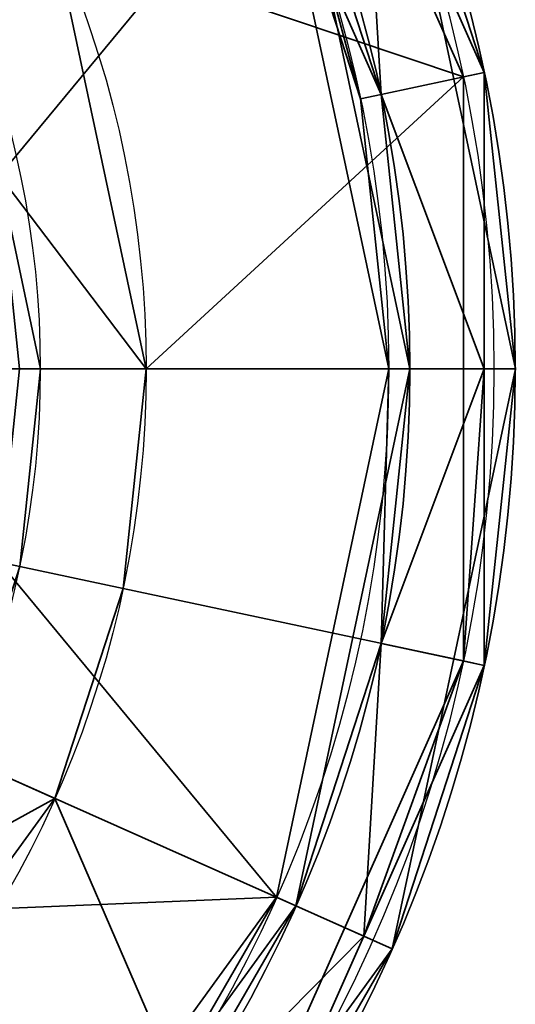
# Model space of a CAD drawing. Header units: millimetres. Extents: x -490 to 6690, y -115 to 132.
# Tile 551 of 656: x 3437.65 to 3440, y -38.4 to -33.74. Entities that reach past the tile are written whole.
import ezdxf

# ---------------------------------------------------------------- set-up
doc = ezdxf.new("R2010")
doc.units = ezdxf.units.MM
doc.layers.add('151', color=7, linetype='Continuous', true_color=0xffffff)

# ---------------------------------------------------------------- blocks, each defined once
blk = doc.blocks.new('UG_SURFACE_016')
at = {"layer": '151', "color": 252, "linetype": 'Continuous', "lineweight": 35}
for points in [[(3433.25, -35.3913, 324), (3439.5001, -35.3913, 324), (3438.9596, -32.8492, 324), (3437.4321, -30.7466, 324)], [(3437.8178, -33.3576, 298), (3436.5957, -31.6755, 298), (3438.6299, -31.4825, 298), (3439.7547, -34.0086, 298)], [(3439.2817, -32.7058, 298.1), (3439.8525, -33.9879, 298.1), (3439.7547, -34.0086, 298), (3438.6299, -31.4825, 298)], [(3440.0001, -35.3913, 323.5), (3439.4164, -32.6458, 323.5), (3438.9596, -32.8492, 324), (3439.5001, -35.3913, 324)], [(3439.8525, -33.9879, 298.1), (3439.2817, -32.7058, 298.1), (3439.4164, -32.6458, 323.5)], [(3439.4164, -32.6458, 323.5), (3440.0001, -35.3913, 323.5), (3439.8525, -33.9879, 298.1)], [(3437.5556, -34.4761, 298.5), (3437.361, -33.5609, 298.5), (3437.8178, -33.3576, 298), (3438.2501, -35.3913, 298)], [(3438.2501, -35.3913, 298), (3437.8178, -33.3576, 298), (3439.7547, -34.0086, 298)], [(3439.7547, -36.7739, 298), (3439.7547, -34.0086, 298), (3439.8525, -33.9879, 298.1), (3439.8525, -35.3913, 298.1)], [(3440.0001, -35.3913, 323.5), (3439.8525, -35.3913, 298.1), (3439.8525, -33.9879, 298.1)], [(3438.1406, -36.4308, 298), (3438.2501, -35.3913, 298), (3439.7547, -34.0086, 298), (3439.7547, -36.7739, 298)], [(3437.5556, -34.4761, 319), (3437.7501, -35.3913, 319), (3433.25, -35.3913, 320.2058)], [(3438.2501, -35.3913, 298), (3437.7501, -35.3913, 298.5), (3437.5556, -34.4761, 298.5)], [(3437.7501, -35.3913, 319), (3437.5556, -34.4761, 319), (3437.5556, -34.4761, 298.5), (3437.7501, -35.3913, 298.5)], [(3435.1814, -41.3354, 324), (3437.4321, -40.0359, 324), (3438.9596, -37.9334, 324), (3433.25, -35.3913, 324)], [(3438.9596, -37.9334, 324), (3439.3635, -36.6907, 324), (3439.5001, -35.3913, 324), (3433.25, -35.3913, 324)], [(3433.25, -35.3913, 320.2058), (3437.7501, -35.3913, 319), (3437.6516, -36.3269, 319)], [(3437.6516, -36.3269, 319), (3437.361, -37.2216, 319), (3433.25, -35.3913, 320.2058)], [(3437.6516, -36.3269, 298.5), (3437.7501, -35.3913, 298.5), (3438.2501, -35.3913, 298), (3438.1406, -36.4308, 298)], [(3437.7501, -35.3913, 298.5), (3437.6516, -36.3269, 298.5), (3437.6516, -36.3269, 319), (3437.7501, -35.3913, 319)], [(3439.8525, -36.7947, 323.5), (3440.0001, -35.3913, 323.5), (3439.5001, -35.3913, 324), (3439.3635, -36.6907, 324)], [(3439.8525, -35.3913, 298.1), (3439.8525, -36.7947, 298.1), (3439.7547, -36.7739, 298)], [(3440.0001, -35.3913, 323.5), (3439.8525, -36.7947, 323.5), (3439.8525, -36.7947, 298.1)], [(3439.8525, -36.7947, 298.1), (3439.8525, -35.3913, 298.1), (3440.0001, -35.3913, 323.5)], [(3438.1406, -36.4308, 298), (3437.8178, -37.4249, 298), (3437.361, -37.2216, 298.5), (3437.6516, -36.3269, 298.5)], [(3437.361, -37.2216, 319), (3437.6516, -36.3269, 319), (3437.6516, -36.3269, 298.5), (3437.361, -37.2216, 298.5)], [(3439.7547, -36.7739, 298), (3438.6299, -39.3, 298), (3437.8178, -37.4249, 298), (3438.1406, -36.4308, 298)], [(3439.3635, -36.6907, 324), (3438.9596, -37.9334, 324), (3439.4164, -38.1367, 323.5), (3439.8525, -36.7947, 323.5)], [(3439.2817, -38.0767, 298.1), (3438.7109, -39.3588, 298.1), (3438.6299, -39.3, 298), (3439.7547, -36.7739, 298)], [(3439.7547, -36.7739, 298), (3439.8525, -36.7947, 298.1), (3439.2817, -38.0767, 298.1)], [(3439.4164, -38.1367, 323.5), (3439.2817, -38.0767, 298.1), (3439.8525, -36.7947, 298.1)], [(3439.8525, -36.7947, 298.1), (3439.8525, -36.7947, 323.5), (3439.4164, -38.1367, 323.5)], [(3436.811, -37.9785, 298.5), (3437.361, -37.2216, 298.5), (3437.8178, -37.4249, 298)], [(3437.8178, -37.4249, 298), (3436.5957, -39.107, 298), (3436.2612, -38.7354, 298.5), (3436.811, -37.9785, 298.5)], [(3438.6299, -39.3, 298), (3436.5957, -39.107, 298), (3437.8178, -37.4249, 298)], [(3437.7666, -40.4075, 323.5), (3439.4164, -38.1367, 323.5), (3438.9596, -37.9334, 324), (3437.4321, -40.0359, 324)], [(3438.7109, -39.3588, 298.1), (3439.2817, -38.0767, 298.1), (3439.4164, -38.1367, 323.5)], [(3439.4164, -38.1367, 323.5), (3437.7666, -40.4075, 323.5), (3438.7109, -39.3588, 298.1)]]:
    blk.add_3dface(points, dxfattribs=at)
blk = doc.blocks.new('UG_SURFACE_017')
at = {"layer": '151', "color": 252, "linetype": 'Continuous', "lineweight": 35}
for points in [[(3435.1814, -29.4472, 1742), (3437.4321, -30.7466, 1742), (3438.9596, -32.8492, 1742), (3433.25, -35.3913, 1742)], [(3439.4164, -32.6458, 1742.4999), (3440.0001, -35.3913, 1742.4999), (3439.5001, -35.3913, 1742), (3438.9596, -32.8492, 1742)], [(3439.4164, -32.6458, 1742.4999), (3439.2817, -32.7058, 1776.5), (3439.8525, -33.9879, 1776.5)], [(3440.0001, -35.3913, 1742.4999), (3439.4164, -32.6458, 1742.4999), (3439.8525, -33.9879, 1776.5)], [(3439.2817, -32.7058, 1776.5), (3438.9596, -32.8492, 1777), (3439.3635, -34.0918, 1777)], [(3439.3635, -34.0918, 1777), (3439.8525, -33.9879, 1776.5), (3439.2817, -32.7058, 1776.5)], [(3438.8683, -32.8898, 1778), (3436.8098, -32.805, 1778), (3437.5539, -34.4765, 1778)], [(3438.9596, -32.8492, 1742), (3439.5001, -35.3913, 1742), (3438.9596, -37.9334, 1742), (3433.25, -35.3913, 1742)], [(3439.0991, -33.4908, 1777), (3439.2655, -34.1126, 1777), (3439.3635, -34.0918, 1777), (3438.9596, -32.8492, 1777)], [(3437.5539, -34.4765, 1778), (3437.65, -35.3913, 1778), (3439.4, -35.3913, 1778), (3438.8683, -32.8898, 1778)], [(3438.8683, -32.8898, 1778), (3439.4, -35.3913, 1778), (3439.2655, -34.1126, 1777)], [(3439.2655, -34.1126, 1777), (3439.0991, -33.4908, 1777), (3438.8683, -32.8898, 1778)], [(3439.8525, -35.3913, 1776.5), (3439.8525, -33.9879, 1776.5), (3439.3635, -34.0918, 1777)], [(3439.8525, -33.9879, 1776.5), (3439.8525, -35.3913, 1776.5), (3440.0001, -35.3913, 1742.4999)], [(3439.2655, -34.1126, 1777), (3439.4, -35.3913, 1777), (3439.5001, -35.3913, 1777), (3439.3635, -34.0918, 1777)], [(3439.4, -35.3913, 1778), (3439.4, -35.3913, 1777), (3439.2655, -34.1126, 1777)], [(3439.3635, -34.0918, 1777), (3439.5001, -35.3913, 1777), (3439.8525, -35.3913, 1776.5)], [(3438.9596, -37.9334, 1742), (3437.4321, -40.0359, 1742), (3435.1814, -41.3354, 1742), (3433.25, -35.3913, 1742)], [(3438.8683, -37.8927, 1778), (3439.4, -35.3913, 1778), (3437.65, -35.3913, 1778), (3437.5539, -36.3061, 1778)], [(3438.8683, -37.8927, 1778), (3438.8683, -37.8927, 1777), (3439.4, -35.3913, 1777), (3439.4, -35.3913, 1778)], [(3439.4, -35.3913, 1777), (3438.8683, -37.8927, 1777), (3438.9596, -37.9334, 1777), (3439.3635, -36.6907, 1777)], [(3440.0001, -35.3913, 1742.4999), (3439.4164, -38.1367, 1742.4999), (3438.9596, -37.9334, 1742), (3439.5001, -35.3913, 1742)], [(3439.3635, -36.6907, 1777), (3439.5001, -35.3913, 1777), (3439.4, -35.3913, 1777)], [(3439.8525, -35.3913, 1776.5), (3439.5001, -35.3913, 1777), (3439.3635, -36.6907, 1777)], [(3439.3635, -36.6907, 1777), (3439.8525, -36.7947, 1776.5), (3439.8525, -35.3913, 1776.5)], [(3439.8525, -36.7947, 1776.5), (3439.4164, -38.1367, 1742.4999), (3440.0001, -35.3913, 1742.4999)], [(3440.0001, -35.3913, 1742.4999), (3439.8525, -35.3913, 1776.5), (3439.8525, -36.7947, 1776.5)], [(3437.5539, -36.3061, 1778), (3436.8098, -37.9775, 1778), (3438.8683, -37.8927, 1778)], [(3439.3635, -36.6907, 1777), (3438.9596, -37.9334, 1777), (3439.2817, -38.0767, 1776.5)], [(3439.2817, -38.0767, 1776.5), (3439.8525, -36.7947, 1776.5), (3439.3635, -36.6907, 1777)], [(3439.8525, -36.7947, 1776.5), (3439.2817, -38.0767, 1776.5), (3439.4164, -38.1367, 1742.4999)], [(3437.3651, -39.9616, 1778), (3438.8683, -37.8927, 1778), (3436.8098, -37.9775, 1778), (3435.4501, -39.2018, 1778)], [(3438.8683, -37.8927, 1778), (3437.3651, -39.9616, 1778), (3438.2255, -39.0061, 1777)], [(3438.2255, -39.0061, 1777), (3438.8683, -37.8927, 1777), (3438.8683, -37.8927, 1778)], [(3438.3063, -39.0649, 1777), (3438.9596, -37.9334, 1777), (3438.8683, -37.8927, 1777), (3438.2255, -39.0061, 1777)], [(3439.4164, -38.1367, 1742.4999), (3437.7666, -40.4075, 1742.4999), (3437.4321, -40.0359, 1742), (3438.9596, -37.9334, 1742)], [(3439.2817, -38.0767, 1776.5), (3438.9596, -37.9334, 1777), (3438.3063, -39.0649, 1777)], [(3438.3063, -39.0649, 1777), (3438.7109, -39.3588, 1776.5), (3439.2817, -38.0767, 1776.5)], [(3439.4164, -38.1367, 1742.4999), (3439.2817, -38.0767, 1776.5), (3438.7109, -39.3588, 1776.5)], [(3437.7666, -40.4075, 1742.4999), (3439.4164, -38.1367, 1742.4999), (3438.7109, -39.3588, 1776.5)]]:
    blk.add_3dface(points, dxfattribs=at)
blk = doc.blocks.new('UG_SURFACE_018')
at = {"layer": '151', "color": 252, "linetype": 'Continuous', "lineweight": 35}
for points in [[(3433.25, -35.3913, 1804), (3439.5001, -35.3913, 1804), (3438.9596, -32.8492, 1804), (3437.4321, -30.7466, 1804)], [(3437.8178, -33.3576, 1778), (3436.5957, -31.6755, 1778), (3438.6299, -31.4825, 1778), (3439.7547, -34.0086, 1778)], [(3439.2817, -32.7058, 1778.1), (3439.8525, -33.9879, 1778.1), (3439.7547, -34.0086, 1778), (3438.6299, -31.4825, 1778)], [(3440.0001, -35.3913, 1803.5001), (3439.4164, -32.6458, 1803.5001), (3438.9596, -32.8492, 1804), (3439.5001, -35.3913, 1804)], [(3439.8525, -33.9879, 1778.1), (3439.2817, -32.7058, 1778.1), (3439.4164, -32.6458, 1803.5001)], [(3439.8525, -33.9879, 1778.1), (3439.4164, -32.6458, 1803.5001), (3440.0001, -35.3913, 1803.5001)], [(3437.5556, -34.4761, 1778.5), (3437.361, -33.5609, 1778.5), (3437.8178, -33.3576, 1778), (3438.2501, -35.3913, 1778)], [(3438.2501, -35.3913, 1778), (3437.8178, -33.3576, 1778), (3439.7547, -34.0086, 1778)], [(3439.7547, -36.7739, 1778), (3439.7547, -34.0086, 1778), (3439.8525, -33.9879, 1778.1), (3439.8525, -35.3913, 1778.1)], [(3440.0001, -35.3913, 1803.5001), (3439.8525, -35.3913, 1778.1), (3439.8525, -33.9879, 1778.1)], [(3438.1406, -36.4308, 1778), (3438.2501, -35.3913, 1778), (3439.7547, -34.0086, 1778), (3439.7547, -36.7739, 1778)], [(3437.5556, -34.4761, 1799), (3437.7501, -35.3913, 1799), (3433.25, -35.3913, 1800.2058)], [(3438.2501, -35.3913, 1778), (3437.7501, -35.3913, 1778.5), (3437.5556, -34.4761, 1778.5)], [(3437.7501, -35.3913, 1799), (3437.5556, -34.4761, 1799), (3437.5556, -34.4761, 1778.5), (3437.7501, -35.3913, 1778.5)], [(3435.1814, -41.3354, 1804), (3437.4321, -40.0359, 1804), (3438.9596, -37.9334, 1804), (3433.25, -35.3913, 1804)], [(3438.9596, -37.9334, 1804), (3439.3635, -36.6907, 1804), (3439.5001, -35.3913, 1804), (3433.25, -35.3913, 1804)], [(3433.25, -35.3913, 1800.2058), (3437.7501, -35.3913, 1799), (3437.6516, -36.3269, 1799)], [(3437.6516, -36.3269, 1799), (3437.361, -37.2216, 1799), (3433.25, -35.3913, 1800.2058)], [(3437.6516, -36.3269, 1778.5), (3437.7501, -35.3913, 1778.5), (3438.2501, -35.3913, 1778), (3438.1406, -36.4308, 1778)], [(3437.7501, -35.3913, 1778.5), (3437.6516, -36.3269, 1778.5), (3437.6516, -36.3269, 1799), (3437.7501, -35.3913, 1799)], [(3439.8525, -36.7947, 1803.5001), (3440.0001, -35.3913, 1803.5001), (3439.5001, -35.3913, 1804), (3439.3635, -36.6907, 1804)], [(3439.8525, -35.3913, 1778.1), (3439.8525, -36.7947, 1778.1), (3439.7547, -36.7739, 1778)], [(3440.0001, -35.3913, 1803.5001), (3439.8525, -36.7947, 1803.5001), (3439.8525, -36.7947, 1778.1)], [(3439.8525, -36.7947, 1778.1), (3439.8525, -35.3913, 1778.1), (3440.0001, -35.3913, 1803.5001)], [(3438.1406, -36.4308, 1778), (3437.8178, -37.4249, 1778), (3437.361, -37.2216, 1778.5), (3437.6516, -36.3269, 1778.5)], [(3437.361, -37.2216, 1799), (3437.6516, -36.3269, 1799), (3437.6516, -36.3269, 1778.5), (3437.361, -37.2216, 1778.5)], [(3439.7547, -36.7739, 1778), (3438.6299, -39.3, 1778), (3437.8178, -37.4249, 1778), (3438.1406, -36.4308, 1778)], [(3439.3635, -36.6907, 1804), (3438.9596, -37.9334, 1804), (3439.4164, -38.1367, 1803.5001), (3439.8525, -36.7947, 1803.5001)], [(3439.2817, -38.0767, 1778.1), (3438.7109, -39.3588, 1778.1), (3438.6299, -39.3, 1778), (3439.7547, -36.7739, 1778)], [(3439.7547, -36.7739, 1778), (3439.8525, -36.7947, 1778.1), (3439.2817, -38.0767, 1778.1)], [(3439.4164, -38.1367, 1803.5001), (3439.2817, -38.0767, 1778.1), (3439.8525, -36.7947, 1778.1)], [(3439.8525, -36.7947, 1778.1), (3439.8525, -36.7947, 1803.5001), (3439.4164, -38.1367, 1803.5001)], [(3436.811, -37.9785, 1778.5), (3437.361, -37.2216, 1778.5), (3437.8178, -37.4249, 1778)], [(3437.8178, -37.4249, 1778), (3436.5957, -39.107, 1778), (3436.2612, -38.7354, 1778.5), (3436.811, -37.9785, 1778.5)], [(3438.6299, -39.3, 1778), (3436.5957, -39.107, 1778), (3437.8178, -37.4249, 1778)], [(3437.7666, -40.4075, 1803.5001), (3439.4164, -38.1367, 1803.5001), (3438.9596, -37.9334, 1804), (3437.4321, -40.0359, 1804)], [(3438.7109, -39.3588, 1778.1), (3439.2817, -38.0767, 1778.1), (3439.4164, -38.1367, 1803.5001)], [(3438.7109, -39.3588, 1778.1), (3439.4164, -38.1367, 1803.5001), (3437.7666, -40.4075, 1803.5001)]]:
    blk.add_3dface(points, dxfattribs=at)
blk = doc.blocks.new('UG_SURFACE_019')
at = {"layer": '151', "color": 252, "linetype": 'Continuous', "lineweight": 35}
for points in [[(3435.1814, -29.4472, 262), (3437.4321, -30.7466, 262), (3438.9596, -32.8492, 262), (3433.25, -35.3913, 262)], [(3439.4164, -32.6458, 262.5), (3440.0001, -35.3913, 262.5), (3439.5001, -35.3913, 262), (3438.9596, -32.8492, 262)], [(3439.4164, -32.6458, 262.5), (3439.2817, -32.7058, 296.5), (3439.8525, -33.9879, 296.5)], [(3439.8525, -33.9879, 296.5), (3440.0001, -35.3913, 262.5), (3439.4164, -32.6458, 262.5)], [(3439.2817, -32.7058, 296.5), (3438.9596, -32.8492, 297), (3439.3635, -34.0918, 297)], [(3439.3635, -34.0918, 297), (3439.8525, -33.9879, 296.5), (3439.2817, -32.7058, 296.5)], [(3438.8683, -32.8898, 298), (3436.8098, -32.805, 298), (3437.5539, -34.4765, 298)], [(3438.9596, -32.8492, 262), (3439.5001, -35.3913, 262), (3438.9596, -37.9334, 262), (3433.25, -35.3913, 262)], [(3439.3635, -34.0918, 297), (3438.9596, -32.8492, 297), (3438.8683, -32.8898, 297), (3439.0991, -33.4908, 297)], [(3437.5539, -34.4765, 298), (3437.65, -35.3913, 298), (3439.4, -35.3913, 298), (3438.8683, -32.8898, 298)], [(3438.8683, -32.8898, 298), (3439.4, -35.3913, 298), (3439.2655, -34.1126, 297)], [(3439.2655, -34.1126, 297), (3439.0991, -33.4908, 297), (3438.8683, -32.8898, 298)], [(3439.0991, -33.4908, 297), (3439.2655, -34.1126, 297), (3439.3635, -34.0918, 297)], [(3439.8525, -35.3913, 296.5), (3439.8525, -33.9879, 296.5), (3439.3635, -34.0918, 297)], [(3439.8525, -33.9879, 296.5), (3439.8525, -35.3913, 296.5), (3440.0001, -35.3913, 262.5)], [(3439.2655, -34.1126, 297), (3439.4, -35.3913, 297), (3439.5001, -35.3913, 297), (3439.3635, -34.0918, 297)], [(3439.4, -35.3913, 298), (3439.4, -35.3913, 297), (3439.2655, -34.1126, 297)], [(3439.3635, -34.0918, 297), (3439.5001, -35.3913, 297), (3439.8525, -35.3913, 296.5)], [(3438.9596, -37.9334, 262), (3437.4321, -40.0359, 262), (3435.1814, -41.3354, 262), (3433.25, -35.3913, 262)], [(3438.8683, -37.8927, 298), (3439.4, -35.3913, 298), (3437.65, -35.3913, 298), (3437.5539, -36.3061, 298)], [(3438.8683, -37.8927, 298), (3438.8683, -37.8927, 297), (3439.4, -35.3913, 297), (3439.4, -35.3913, 298)], [(3439.4, -35.3913, 297), (3438.8683, -37.8927, 297), (3438.9596, -37.9334, 297), (3439.3635, -36.6907, 297)], [(3440.0001, -35.3913, 262.5), (3439.4164, -38.1367, 262.5), (3438.9596, -37.9334, 262), (3439.5001, -35.3913, 262)], [(3439.3635, -36.6907, 297), (3439.5001, -35.3913, 297), (3439.4, -35.3913, 297)], [(3439.8525, -35.3913, 296.5), (3439.5001, -35.3913, 297), (3439.3635, -36.6907, 297)], [(3439.3635, -36.6907, 297), (3439.8525, -36.7947, 296.5), (3439.8525, -35.3913, 296.5)], [(3439.4164, -38.1367, 262.5), (3440.0001, -35.3913, 262.5), (3439.8525, -36.7947, 296.5)], [(3440.0001, -35.3913, 262.5), (3439.8525, -35.3913, 296.5), (3439.8525, -36.7947, 296.5)], [(3437.5539, -36.3061, 298), (3436.8098, -37.9775, 298), (3438.8683, -37.8927, 298)], [(3439.3635, -36.6907, 297), (3438.9596, -37.9334, 297), (3439.2817, -38.0767, 296.5)], [(3439.2817, -38.0767, 296.5), (3439.8525, -36.7947, 296.5), (3439.3635, -36.6907, 297)], [(3439.8525, -36.7947, 296.5), (3439.2817, -38.0767, 296.5), (3439.4164, -38.1367, 262.5)], [(3437.3651, -39.9616, 298), (3438.8683, -37.8927, 298), (3436.8098, -37.9775, 298), (3435.4501, -39.2018, 298)], [(3438.8683, -37.8927, 298), (3437.3651, -39.9616, 298), (3438.2255, -39.0061, 297)], [(3438.2255, -39.0061, 297), (3438.8683, -37.8927, 297), (3438.8683, -37.8927, 298)], [(3438.3063, -39.0649, 297), (3438.9596, -37.9334, 297), (3438.8683, -37.8927, 297), (3438.2255, -39.0061, 297)], [(3439.4164, -38.1367, 262.5), (3437.7666, -40.4075, 262.5), (3437.4321, -40.0359, 262), (3438.9596, -37.9334, 262)], [(3439.2817, -38.0767, 296.5), (3438.9596, -37.9334, 297), (3438.3063, -39.0649, 297)], [(3438.3063, -39.0649, 297), (3438.7109, -39.3588, 296.5), (3439.2817, -38.0767, 296.5)], [(3439.4164, -38.1367, 262.5), (3439.2817, -38.0767, 296.5), (3438.7109, -39.3588, 296.5)], [(3437.7666, -40.4075, 262.5), (3439.4164, -38.1367, 262.5), (3438.7109, -39.3588, 296.5)]]:
    blk.add_3dface(points, dxfattribs=at)
blk = doc.blocks.new('UG_SURFACE_020')
at = {"layer": '151', "color": 252, "linetype": 'Continuous', "lineweight": 35}
for points in [[(3435.1814, -29.4472, 1204), (3437.4321, -30.7466, 1204), (3438.9596, -32.8492, 1204), (3433.25, -35.3913, 1204)], [(3439.4164, -32.6458, 1204.5), (3440.0001, -35.3913, 1204.5), (3439.5001, -35.3913, 1204), (3438.9596, -32.8492, 1204)], [(3439.4164, -32.6458, 1204.5), (3439.2817, -32.7058, 1238.5), (3439.8525, -33.9879, 1238.5)], [(3439.8525, -33.9879, 1238.5), (3440.0001, -35.3913, 1204.5), (3439.4164, -32.6458, 1204.5)], [(3439.2817, -32.7058, 1238.5), (3438.9596, -32.8492, 1239), (3439.3635, -34.0918, 1239)], [(3439.3635, -34.0918, 1239), (3439.8525, -33.9879, 1238.5), (3439.2817, -32.7058, 1238.5)], [(3438.8683, -32.8898, 1240), (3436.8098, -32.805, 1240), (3437.5539, -34.4765, 1240)], [(3438.9596, -32.8492, 1204), (3439.5001, -35.3913, 1204), (3438.9596, -37.9334, 1204), (3433.25, -35.3913, 1204)], [(3439.0991, -33.4908, 1239), (3439.2655, -34.1126, 1239), (3439.3635, -34.0918, 1239), (3438.9596, -32.8492, 1239)], [(3437.5539, -34.4765, 1240), (3437.65, -35.3913, 1240), (3439.4, -35.3913, 1240), (3438.8683, -32.8898, 1240)], [(3438.8683, -32.8898, 1240), (3439.4, -35.3913, 1240), (3439.2655, -34.1126, 1239)], [(3439.2655, -34.1126, 1239), (3439.0991, -33.4908, 1239), (3438.8683, -32.8898, 1240)], [(3439.8525, -35.3913, 1238.5), (3439.8525, -33.9879, 1238.5), (3439.3635, -34.0918, 1239)], [(3439.8525, -33.9879, 1238.5), (3439.8525, -35.3913, 1238.5), (3440.0001, -35.3913, 1204.5)], [(3439.2655, -34.1126, 1239), (3439.4, -35.3913, 1239), (3439.5001, -35.3913, 1239), (3439.3635, -34.0918, 1239)], [(3439.4, -35.3913, 1240), (3439.4, -35.3913, 1239), (3439.2655, -34.1126, 1239)], [(3439.3635, -34.0918, 1239), (3439.5001, -35.3913, 1239), (3439.8525, -35.3913, 1238.5)], [(3438.9596, -37.9334, 1204), (3437.4321, -40.0359, 1204), (3435.1814, -41.3354, 1204), (3433.25, -35.3913, 1204)], [(3438.8683, -37.8927, 1240), (3439.4, -35.3913, 1240), (3437.65, -35.3913, 1240), (3437.5539, -36.3061, 1240)], [(3438.8683, -37.8927, 1240), (3438.8683, -37.8927, 1239), (3439.4, -35.3913, 1239), (3439.4, -35.3913, 1240)], [(3439.4, -35.3913, 1239), (3438.8683, -37.8927, 1239), (3438.9596, -37.9334, 1239), (3439.3635, -36.6907, 1239)], [(3440.0001, -35.3913, 1204.5), (3439.4164, -38.1367, 1204.5), (3438.9596, -37.9334, 1204), (3439.5001, -35.3913, 1204)], [(3439.3635, -36.6907, 1239), (3439.5001, -35.3913, 1239), (3439.4, -35.3913, 1239)], [(3439.8525, -35.3913, 1238.5), (3439.5001, -35.3913, 1239), (3439.3635, -36.6907, 1239)], [(3439.3635, -36.6907, 1239), (3439.8525, -36.7947, 1238.5), (3439.8525, -35.3913, 1238.5)], [(3439.4164, -38.1367, 1204.5), (3440.0001, -35.3913, 1204.5), (3439.8525, -36.7947, 1238.5)], [(3440.0001, -35.3913, 1204.5), (3439.8525, -35.3913, 1238.5), (3439.8525, -36.7947, 1238.5)], [(3437.5539, -36.3061, 1240), (3436.8098, -37.9775, 1240), (3438.8683, -37.8927, 1240)], [(3439.3635, -36.6907, 1239), (3438.9596, -37.9334, 1239), (3439.2817, -38.0767, 1238.5)], [(3439.2817, -38.0767, 1238.5), (3439.8525, -36.7947, 1238.5), (3439.3635, -36.6907, 1239)], [(3439.8525, -36.7947, 1238.5), (3439.2817, -38.0767, 1238.5), (3439.4164, -38.1367, 1204.5)], [(3437.3651, -39.9616, 1240), (3438.8683, -37.8927, 1240), (3436.8098, -37.9775, 1240), (3435.4501, -39.2018, 1240)], [(3438.8683, -37.8927, 1240), (3437.3651, -39.9616, 1240), (3438.2255, -39.0061, 1239)], [(3438.2255, -39.0061, 1239), (3438.8683, -37.8927, 1239), (3438.8683, -37.8927, 1240)], [(3438.3063, -39.0649, 1239), (3438.9596, -37.9334, 1239), (3438.8683, -37.8927, 1239), (3438.2255, -39.0061, 1239)], [(3439.4164, -38.1367, 1204.5), (3437.7666, -40.4075, 1204.5), (3437.4321, -40.0359, 1204), (3438.9596, -37.9334, 1204)], [(3439.2817, -38.0767, 1238.5), (3438.9596, -37.9334, 1239), (3438.3063, -39.0649, 1239)], [(3438.3063, -39.0649, 1239), (3438.7109, -39.3588, 1238.5), (3439.2817, -38.0767, 1238.5)], [(3439.4164, -38.1367, 1204.5), (3439.2817, -38.0767, 1238.5), (3438.7109, -39.3588, 1238.5)], [(3437.7666, -40.4075, 1204.5), (3439.4164, -38.1367, 1204.5), (3438.7109, -39.3588, 1238.5)]]:
    blk.add_3dface(points, dxfattribs=at)
blk = doc.blocks.new('UG_SURFACE_021')
at = {"layer": '151', "color": 252, "linetype": 'Continuous', "lineweight": 35}
for points in [[(3433.25, -35.3913, 1266), (3439.5001, -35.3913, 1266), (3438.9596, -32.8492, 1266), (3437.4321, -30.7466, 1266)], [(3437.8178, -33.3576, 1240), (3436.5957, -31.6755, 1240), (3438.6299, -31.4825, 1240), (3439.7547, -34.0086, 1240)], [(3439.2817, -32.7058, 1240.1), (3439.8525, -33.9879, 1240.1), (3439.7547, -34.0086, 1240), (3438.6299, -31.4825, 1240)], [(3440.0001, -35.3913, 1265.4999), (3439.4164, -32.6458, 1265.4999), (3438.9596, -32.8492, 1266), (3439.5001, -35.3913, 1266)], [(3439.8525, -33.9879, 1240.1), (3439.2817, -32.7058, 1240.1), (3439.4164, -32.6458, 1265.4999)], [(3439.4164, -32.6458, 1265.4999), (3440.0001, -35.3913, 1265.4999), (3439.8525, -33.9879, 1240.1)], [(3437.5556, -34.4761, 1240.5), (3437.361, -33.5609, 1240.5), (3437.8178, -33.3576, 1240), (3438.2501, -35.3913, 1240)], [(3438.2501, -35.3913, 1240), (3437.8178, -33.3576, 1240), (3439.7547, -34.0086, 1240)], [(3439.7547, -36.7739, 1240), (3439.7547, -34.0086, 1240), (3439.8525, -33.9879, 1240.1), (3439.8525, -35.3913, 1240.1)], [(3440.0001, -35.3913, 1265.4999), (3439.8525, -35.3913, 1240.1), (3439.8525, -33.9879, 1240.1)], [(3438.1406, -36.4308, 1240), (3438.2501, -35.3913, 1240), (3439.7547, -34.0086, 1240), (3439.7547, -36.7739, 1240)], [(3437.5556, -34.4761, 1261), (3437.7501, -35.3913, 1261), (3433.25, -35.3913, 1262.2057)], [(3438.2501, -35.3913, 1240), (3437.7501, -35.3913, 1240.5), (3437.5556, -34.4761, 1240.5)], [(3437.7501, -35.3913, 1261), (3437.5556, -34.4761, 1261), (3437.5556, -34.4761, 1240.5), (3437.7501, -35.3913, 1240.5)], [(3435.1814, -41.3354, 1266), (3437.4321, -40.0359, 1266), (3438.9596, -37.9334, 1266), (3433.25, -35.3913, 1266)], [(3438.9596, -37.9334, 1266), (3439.3635, -36.6907, 1266), (3439.5001, -35.3913, 1266), (3433.25, -35.3913, 1266)], [(3433.25, -35.3913, 1262.2057), (3437.7501, -35.3913, 1261), (3437.6516, -36.3269, 1261)], [(3437.6516, -36.3269, 1261), (3437.361, -37.2216, 1261), (3433.25, -35.3913, 1262.2057)], [(3437.6516, -36.3269, 1240.5), (3437.7501, -35.3913, 1240.5), (3438.2501, -35.3913, 1240), (3438.1406, -36.4308, 1240)], [(3437.7501, -35.3913, 1240.5), (3437.6516, -36.3269, 1240.5), (3437.6516, -36.3269, 1261), (3437.7501, -35.3913, 1261)], [(3439.8525, -36.7947, 1265.4999), (3440.0001, -35.3913, 1265.4999), (3439.5001, -35.3913, 1266), (3439.3635, -36.6907, 1266)], [(3439.8525, -35.3913, 1240.1), (3439.8525, -36.7947, 1240.1), (3439.7547, -36.7739, 1240)], [(3440.0001, -35.3913, 1265.4999), (3439.8525, -36.7947, 1265.4999), (3439.8525, -36.7947, 1240.1)], [(3439.8525, -36.7947, 1240.1), (3439.8525, -35.3913, 1240.1), (3440.0001, -35.3913, 1265.4999)], [(3438.1406, -36.4308, 1240), (3437.8178, -37.4249, 1240), (3437.361, -37.2216, 1240.5), (3437.6516, -36.3269, 1240.5)], [(3437.361, -37.2216, 1261), (3437.6516, -36.3269, 1261), (3437.6516, -36.3269, 1240.5), (3437.361, -37.2216, 1240.5)], [(3439.7547, -36.7739, 1240), (3438.6299, -39.3, 1240), (3437.8178, -37.4249, 1240), (3438.1406, -36.4308, 1240)], [(3439.3635, -36.6907, 1266), (3438.9596, -37.9334, 1266), (3439.4164, -38.1367, 1265.4999), (3439.8525, -36.7947, 1265.4999)], [(3439.2817, -38.0767, 1240.1), (3438.7109, -39.3588, 1240.1), (3438.6299, -39.3, 1240), (3439.7547, -36.7739, 1240)], [(3439.7547, -36.7739, 1240), (3439.8525, -36.7947, 1240.1), (3439.2817, -38.0767, 1240.1)], [(3439.4164, -38.1367, 1265.4999), (3439.2817, -38.0767, 1240.1), (3439.8525, -36.7947, 1240.1)], [(3439.8525, -36.7947, 1240.1), (3439.8525, -36.7947, 1265.4999), (3439.4164, -38.1367, 1265.4999)], [(3436.811, -37.9785, 1240.5), (3437.361, -37.2216, 1240.5), (3437.8178, -37.4249, 1240)], [(3437.8178, -37.4249, 1240), (3436.5957, -39.107, 1240), (3436.2612, -38.7354, 1240.5), (3436.811, -37.9785, 1240.5)], [(3438.6299, -39.3, 1240), (3436.5957, -39.107, 1240), (3437.8178, -37.4249, 1240)], [(3437.7666, -40.4075, 1265.4999), (3439.4164, -38.1367, 1265.4999), (3438.9596, -37.9334, 1266), (3437.4321, -40.0359, 1266)], [(3438.7109, -39.3588, 1240.1), (3439.2817, -38.0767, 1240.1), (3439.4164, -38.1367, 1265.4999)], [(3439.4164, -38.1367, 1265.4999), (3437.7666, -40.4075, 1265.4999), (3438.7109, -39.3588, 1240.1)]]:
    blk.add_3dface(points, dxfattribs=at)

msp = doc.modelspace()

# ---------------------------------------------------------------- linework, layer by layer
at = {"layer": '151', "color": 253, "linetype": 'Continuous', "lineweight": -3, "extrusion": (0, 0, -1)}
for centre, radius in [((-3433.25, -35.3913, -323.5), 6.75), ((-3433.25, -35.3913, -1776.5), 6.75), ((-3433.25, -35.3913, -1803.5), 6.75), ((-3433.25, -35.3913, -296.5), 6.75), ((-3433.25, -35.3913, -1238.5), 6.75), ((-3433.25, -35.3913, -1265.5), 6.75), ((-3433.25, -35.3913, -298), 6.65), ((-3433.25, -35.3913, -1778), 6.65), ((-3433.25, -35.3913, -1240), 6.65), ((-3433.25, -35.3913, -1778), 6.65), ((-3433.25, -35.3913, -1742), 6.25), ((-3433.25, -35.3913, -262), 6.25), ((-3433.25, -35.3913, -1204), 6.25), ((-3433.25, -35.3913, -319), 4.5), ((-3433.25, -35.3913, -298.5), 4.5), ((-3433.25, -35.3913, -1778.5), 4.5), ((-3433.25, -35.3913, -1799), 4.5), ((-3433.25, -35.3913, -1261), 4.5), ((-3433.25, -35.3913, -1240.5), 4.5), ((-3433.25, -35.3913, -1778.5), 4.5)]:
    msp.add_circle(centre, radius, dxfattribs=at)
at = {"layer": '151', "color": 253, "linetype": 'Continuous', "lineweight": -3}
for centre, radius in [((3433.25, -35.3913, 298.1), 6.75), ((3433.25, -35.3913, 1742.5), 6.75), ((3433.25, -35.3913, 1778.1), 6.75), ((3433.25, -35.3913, 262.5), 6.75), ((3433.25, -35.3913, 1204.5), 6.75), ((3433.25, -35.3913, 1240.1), 6.75), ((3433.25, -35.3913, 1778.1), 6.75), ((3433.25, -35.3913, 324), 6.25), ((3433.25, -35.3913, 1777), 6.25), ((3433.25, -35.3913, 1804), 6.25), ((3433.25, -35.3913, 297), 6.25), ((3433.25, -35.3913, 1239), 6.25), ((3433.25, -35.3913, 1266), 6.25), ((3433.25, -35.3913, 1804), 6.25), ((3433.25, -35.3913, 1778), 6.15), ((3433.25, -35.3913, 1777), 6.15), ((3433.25, -35.3913, 298), 6.15), ((3433.25, -35.3913, 297), 6.15), ((3433.25, -35.3913, 1240), 6.15), ((3433.25, -35.3913, 1239), 6.15), ((3433.25, -35.3913, 298), 5), ((3433.25, -35.3913, 1778), 5), ((3433.25, -35.3913, 1240), 5)]:
    msp.add_circle(centre, radius, dxfattribs=at)

# ---------------------------------------------------------------- block references
for name in ['UG_SURFACE_017', 'UG_SURFACE_019', 'UG_SURFACE_020', 'UG_SURFACE_016', 'UG_SURFACE_018', 'UG_SURFACE_021']:
    msp.add_blockref(name, (0, 0), dxfattribs=at)

doc.saveas('drawing.dxf')
